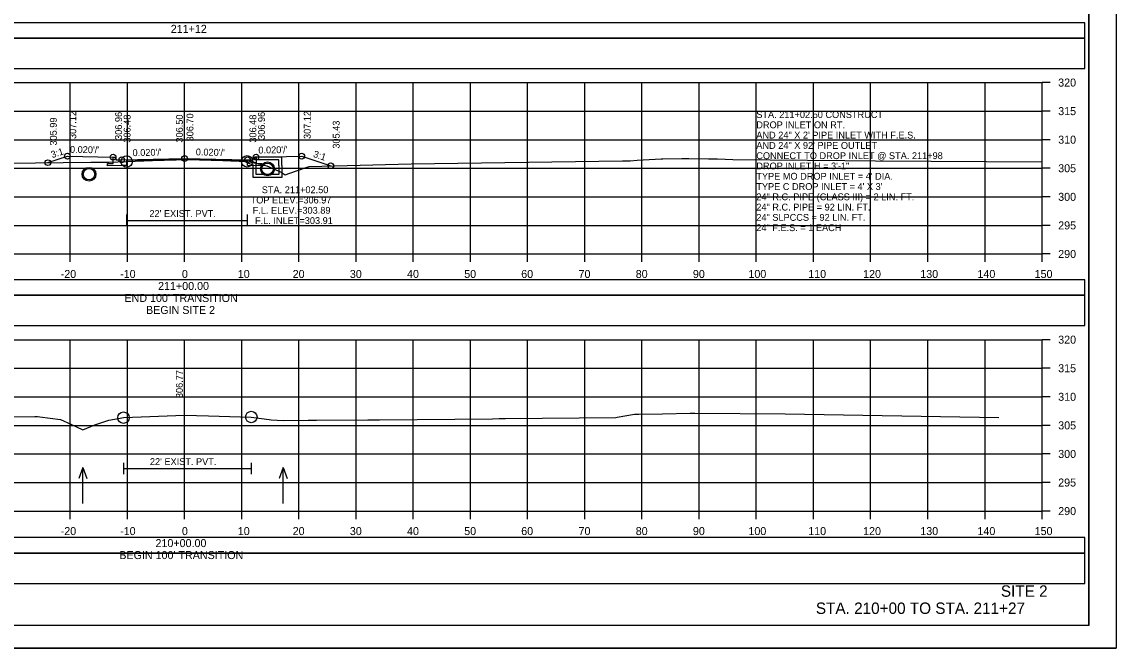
# Model space of a CAD drawing. Extents: x 1370538 to 1372872, y 376220 to 381127.
# Drawn here: x 1370680.2 to 1370871.5, y 379268 to 379377.6 of the extents above; entities that cross this region are included whole.
import ezdxf

# ---------------------------------------------------------------- set-up
doc = ezdxf.new("R2010")
doc.units = 0
for name, color, linetype in [('R_Border', 7, 'Continuous'), ('R_Border Notes', 7, 'Continuous'), ('R_Border PE', 7, 'Continuous'), ('R_Border Prem', 7, 'Continuous'), ('R_Dimension', 7, 'Continuous'), ('R_Fin Surface', 7, 'Continuous'), ('R_Grid', 7, 'Continuous'), ('R_No Plot', 7, 'Continuous'), ('R_Proposed Road', 7, 'Continuous'), ('R_Water', 7, 'Continuous'), ('R_Water Annot', 7, 'Continuous'), ('R_Xsect Elev', 7, 'Continuous'), ('R_Xsect Slope', 7, 'Continuous'), ('T_Detection Zones', 7, 'Continuous')]:
    doc.layers.add(name, color=color, linetype=linetype)

msp = doc.modelspace()

# ---------------------------------------------------------------- linework, layer by layer
at = {"layer": 'R_Border'}
for p, q in [((1370698.48, 379343.83), (1370698.48, 379341.83)), ((1370698.48, 379342.83), (1370719.54, 379342.83)), ((1370719.54, 379343.83), (1370719.54, 379341.83)), ((1370697.92, 379300.41), (1370697.92, 379298.41)), ((1370720.28, 379300.41), (1370720.28, 379298.41)), ((1370697.92, 379299.41), (1370720.28, 379299.41))]:
    msp.add_line(p, q, dxfattribs=at)
for points in [[(1370708.61, 379353.48), (1370698.48, 379353.28), (1370698.48, 379352.44), (1370697.61, 379352.43), (1370695.11, 379352.38), (1370695.11, 379352.79), (1370696.11, 379352.81), (1370696.11, 379353.91)], [(1370721.11, 379353.91), (1370721.11, 379352.81), (1370722.11, 379352.79), (1370722.11, 379352.38), (1370719.61, 379352.43), (1370719.61, 379352.43), (1370719.61, 379353.26), (1370708.61, 379353.48)]]:
    msp.add_lwpolyline(points, dxfattribs=at)
at = {"layer": 'R_Border Notes'}
for q in [(1370866.79, 379477.41), (1370550.61, 379271.95)]:
    msp.add_line((1370866.79, 379271.95), q, dxfattribs=at)
at = {"layer": 'R_Border Prem'}
for p, q in [((1370858.61, 379336.95), (1370858.61, 379366.95)), ((1370860.01, 379366.95), (1370858.61, 379366.95)), ((1370860.01, 379361.95), (1370858.61, 379361.95)), ((1370860.01, 379356.95), (1370858.61, 379356.95)), ((1370860.01, 379351.95), (1370858.61, 379351.95)), ((1370860.01, 379346.95), (1370858.61, 379346.95)), ((1370860.01, 379341.95), (1370858.61, 379341.95)), ((1370558.61, 379336.95), (1370858.61, 379336.95)), ((1370688.61, 379335.55), (1370688.61, 379336.95)), ((1370698.61, 379335.55), (1370698.61, 379336.95)), ((1370708.61, 379335.55), (1370708.61, 379336.95)), ((1370718.61, 379335.55), (1370718.61, 379336.95)), ((1370728.61, 379335.55), (1370728.61, 379336.95)), ((1370738.61, 379335.55), (1370738.61, 379336.95)), ((1370748.61, 379335.55), (1370748.61, 379336.95)), ((1370758.61, 379335.55), (1370758.61, 379336.95)), ((1370768.61, 379335.55), (1370768.61, 379336.95)), ((1370778.61, 379335.55), (1370778.61, 379336.95)), ((1370788.61, 379335.55), (1370788.61, 379336.95)), ((1370798.61, 379335.55), (1370798.61, 379336.95)), ((1370808.61, 379335.55), (1370808.61, 379336.95)), ((1370818.61, 379335.55), (1370818.61, 379336.95)), ((1370828.61, 379335.55), (1370828.61, 379336.95)), ((1370838.61, 379335.55), (1370838.61, 379336.95)), ((1370848.61, 379335.55), (1370848.61, 379336.95)), ((1370858.61, 379335.55), (1370858.61, 379336.95)), ((1370860.01, 379336.95), (1370858.61, 379336.95)), ((1370858.61, 379291.95), (1370858.61, 379321.95)), ((1370860.01, 379321.95), (1370858.61, 379321.95)), ((1370860.01, 379316.95), (1370858.61, 379316.95)), ((1370860.01, 379311.95), (1370858.61, 379311.95)), ((1370860.01, 379306.95), (1370858.61, 379306.95)), ((1370860.01, 379301.95), (1370858.61, 379301.95)), ((1370860.01, 379296.95), (1370858.61, 379296.95)), ((1370558.61, 379291.95), (1370858.61, 379291.95)), ((1370688.61, 379290.55), (1370688.61, 379291.95)), ((1370698.61, 379290.55), (1370698.61, 379291.95)), ((1370708.61, 379290.55), (1370708.61, 379291.95)), ((1370718.61, 379290.55), (1370718.61, 379291.95)), ((1370728.61, 379290.55), (1370728.61, 379291.95)), ((1370738.61, 379290.55), (1370738.61, 379291.95)), ((1370748.61, 379290.55), (1370748.61, 379291.95)), ((1370758.61, 379290.55), (1370758.61, 379291.95)), ((1370768.61, 379290.55), (1370768.61, 379291.95)), ((1370778.61, 379290.55), (1370778.61, 379291.95)), ((1370788.61, 379290.55), (1370788.61, 379291.95)), ((1370798.61, 379290.55), (1370798.61, 379291.95)), ((1370808.61, 379290.55), (1370808.61, 379291.95)), ((1370818.61, 379290.55), (1370818.61, 379291.95)), ((1370828.61, 379290.55), (1370828.61, 379291.95)), ((1370838.61, 379290.55), (1370838.61, 379291.95)), ((1370848.61, 379290.55), (1370848.61, 379291.95)), ((1370858.61, 379290.55), (1370858.61, 379291.95)), ((1370860.01, 379291.95), (1370858.61, 379291.95))]:
    msp.add_line(p, q, dxfattribs=at)
at = {"layer": 'R_Dimension'}
for points in [[(1370663.07, 379352.69), (1370692.21, 379353.02), (1370695.44, 379353.01), (1370698.48, 379353.12), (1370703, 379353.28), (1370709.21, 379353.47), (1370715.31, 379353.29), (1370719.54, 379353.16), (1370720.51, 379352.98), (1370723, 379352.4), (1370725.49, 379351.29), (1370726.23, 379350.79), (1370728.02, 379351.45), (1370730.41, 379352.28), (1370745.96, 379352.68), (1370748.24, 379352.74), (1370756.4, 379352.84), (1370785.22, 379353.23), (1370786.52, 379353.24), (1370787.8, 379353.34), (1370791.99, 379353.61), (1370792.24, 379353.61), (1370795.57, 379353.63), (1370796.79, 379353.63), (1370800.22, 379353.62), (1370801.81, 379353.61), (1370804.5, 379353.46), (1370824.12, 379353.28), (1370829.46, 379353.23), (1370858.61, 379353.06)], [(1370671.23, 379308.34), (1370682.41, 379308.49), (1370682.91, 379308.5), (1370683.31, 379308.43), (1370686.92, 379307.96), (1370688.72, 379307.14), (1370690.83, 379306.19), (1370692.93, 379307.03), (1370695.34, 379307.87), (1370697.37, 379308.22), (1370697.92, 379308.3), (1370699.53, 379308.37), (1370708.61, 379308.72), (1370712.77, 379308.61), (1370720.28, 379308.41), (1370723.41, 379307.95), (1370723.73, 379307.91), (1370724.79, 379307.89), (1370725.85, 379307.8), (1370730.21, 379307.86), (1370731.68, 379307.88), (1370740.67, 379307.91), (1370742.69, 379307.93), (1370762.47, 379308.12), (1370763.65, 379308.13), (1370764.75, 379308.14), (1370784.04, 379308.32), (1370784.27, 379308.37), (1370787.31, 379308.93), (1370788.07, 379308.92), (1370792.19, 379308.97), (1370797.02, 379309.06), (1370797.87, 379309.11), (1370813.64, 379308.95), (1370851.01, 379308.34)]]:
    msp.add_lwpolyline(points, dxfattribs=at)
at = {"layer": 'R_Fin Surface'}
for points in [[(1370684.71, 379352.93), (1370688.11, 379354.07), (1370696.11, 379353.91), (1370696.61, 379353.91), (1370696.61, 379353.41), (1370697.61, 379353.43), (1370708.61, 379353.65)], [(1370708.61, 379353.65), (1370719.61, 379353.43), (1370720.61, 379353.41), (1370720.61, 379353.91), (1370721.11, 379353.91), (1370729.11, 379354.07), (1370734.18, 379352.38)]]:
    msp.add_lwpolyline(points, dxfattribs=at)
at = {"layer": 'R_Grid'}
for p, q in [((1370558.61, 379366.95), (1370858.61, 379366.95)), ((1370688.61, 379336.95), (1370688.61, 379366.95)), ((1370698.61, 379336.95), (1370698.61, 379366.95)), ((1370708.61, 379336.95), (1370708.61, 379366.95)), ((1370718.61, 379336.95), (1370718.61, 379366.95)), ((1370728.61, 379336.95), (1370728.61, 379366.95)), ((1370738.61, 379336.95), (1370738.61, 379366.95)), ((1370748.61, 379336.95), (1370748.61, 379366.95)), ((1370758.61, 379336.95), (1370758.61, 379366.95)), ((1370768.61, 379336.95), (1370768.61, 379366.95)), ((1370778.61, 379336.95), (1370778.61, 379366.95)), ((1370788.61, 379336.95), (1370788.61, 379366.95)), ((1370798.61, 379336.95), (1370798.61, 379366.95)), ((1370808.61, 379336.95), (1370808.61, 379366.95)), ((1370818.61, 379336.95), (1370818.61, 379366.95)), ((1370828.61, 379336.95), (1370828.61, 379366.95)), ((1370838.61, 379336.95), (1370838.61, 379366.95)), ((1370848.61, 379336.95), (1370848.61, 379366.95)), ((1370858.61, 379336.95), (1370858.61, 379366.95)), ((1370558.61, 379361.95), (1370858.61, 379361.95)), ((1370558.61, 379356.95), (1370858.61, 379356.95)), ((1370558.61, 379351.95), (1370858.61, 379351.95)), ((1370558.61, 379346.95), (1370858.61, 379346.95)), ((1370558.61, 379341.95), (1370858.61, 379341.95)), ((1370558.61, 379336.95), (1370858.61, 379336.95)), ((1370558.61, 379321.95), (1370858.61, 379321.95)), ((1370688.61, 379291.95), (1370688.61, 379321.95)), ((1370698.61, 379291.95), (1370698.61, 379321.95)), ((1370708.61, 379291.95), (1370708.61, 379321.95)), ((1370718.61, 379291.95), (1370718.61, 379321.95)), ((1370728.61, 379291.95), (1370728.61, 379321.95)), ((1370738.61, 379291.95), (1370738.61, 379321.95)), ((1370748.61, 379291.95), (1370748.61, 379321.95)), ((1370758.61, 379291.95), (1370758.61, 379321.95)), ((1370768.61, 379291.95), (1370768.61, 379321.95)), ((1370778.61, 379291.95), (1370778.61, 379321.95)), ((1370788.61, 379291.95), (1370788.61, 379321.95)), ((1370798.61, 379291.95), (1370798.61, 379321.95)), ((1370808.61, 379291.95), (1370808.61, 379321.95)), ((1370818.61, 379291.95), (1370818.61, 379321.95)), ((1370828.61, 379291.95), (1370828.61, 379321.95)), ((1370838.61, 379291.95), (1370838.61, 379321.95)), ((1370848.61, 379291.95), (1370848.61, 379321.95)), ((1370858.61, 379291.95), (1370858.61, 379321.95)), ((1370558.61, 379316.95), (1370858.61, 379316.95)), ((1370558.61, 379311.95), (1370858.61, 379311.95)), ((1370558.61, 379306.95), (1370858.61, 379306.95)), ((1370558.61, 379301.95), (1370858.61, 379301.95)), ((1370558.61, 379296.95), (1370858.61, 379296.95)), ((1370558.61, 379291.95), (1370858.61, 379291.95))]:
    msp.add_line(p, q, dxfattribs=at)
at = {"layer": 'R_No Plot'}
msp.add_line((1370538.21, 379267.97), (1370871.54, 379267.97), dxfattribs=at)
for points in [[(1370538.2, 379481.3), (1370871.54, 379481.3), (1370871.54, 379267.96), (1370538.2, 379267.96)], [(1370784.53, 379477.41), (1370784.53, 379467.53), (1370820.26, 379467.53), (1370820.26, 379464.61), (1370843.46, 379464.61), (1370843.46, 379440.27), (1370866.79, 379440.27), (1370866.79, 379271.95), (1370550.61, 379271.95), (1370550.61, 379477.41)]]:
    msp.add_lwpolyline(points, close=True, dxfattribs=at)
for centre, radius in [((1370688.11, 379354.07), 0.5), ((1370696.11, 379353.91), 0.5), ((1370697.61, 379353.43), 0.5), ((1370698.48, 379353.12), 1), ((1370708.61, 379353.65), 0.5), ((1370708.61, 379353.65), 0.5), ((1370719.54, 379353.16), 1), ((1370719.61, 379353.43), 0.5), ((1370721.11, 379353.91), 0.5), ((1370729.11, 379354.07), 0.5), ((1370684.71, 379352.93), 0.5), ((1370691.9, 379350.9), 1.21), ((1370723.11, 379351.84), 1.21), ((1370723.11, 379351.84), 1.21), ((1370734.18, 379352.38), 0.5), ((1370697.92, 379308.3), 1), ((1370720.28, 379308.41), 1)]:
    msp.add_circle(centre, radius, dxfattribs=at)
at = {"layer": 'R_Water'}
for p, q in [((1370720.77, 379353.75), (1370720.86, 379353.91)), ((1370720.77, 379353.75), (1370721.11, 379353.41)), ((1370725.61, 379353.91), (1370720.86, 379353.91)), ((1370725.61, 379352.41), (1370725.61, 379353.91)), ((1370719.61, 379353.43), (1370721.11, 379352.91)), ((1370719.61, 379352.9), (1370720.61, 379352.56)), ((1370720.61, 379352.41), (1370720.61, 379352.56)), ((1370725.11, 379353.41), (1370721.11, 379353.41)), ((1370721.11, 379352.41), (1370721.11, 379352.91)), ((1370725.11, 379352.41), (1370725.11, 379353.41))]:
    msp.add_line(p, q, dxfattribs=at)
for points in [[(1370719.61, 379352.9), (1370719.61, 379353.43)], [(1370725.61, 379352.41), (1370725.61, 379350.34), (1370723.11, 379350.34), (1370720.61, 379350.34), (1370720.61, 379352.41)], [(1370725.11, 379352.41), (1370725.11, 379350.84), (1370723.11, 379350.84), (1370721.11, 379350.84), (1370721.11, 379352.41)]]:
    msp.add_lwpolyline(points, dxfattribs=at)
for centre in [(1370691.9, 379350.9), (1370723.11, 379351.84), (1370723.11, 379351.84)]:
    msp.add_circle(centre, 1, dxfattribs=at)
at = {"layer": 'R_Water Annot'}
for p, q in [((1370690.83, 379299.57), (1370690.13, 379297.65)), ((1370690.83, 379293.29), (1370690.83, 379299.57)), ((1370690.83, 379299.57), (1370691.53, 379297.65)), ((1370725.85, 379299.57), (1370725.15, 379297.65)), ((1370725.85, 379293.29), (1370725.85, 379299.57)), ((1370725.85, 379299.57), (1370726.55, 379297.65))]:
    msp.add_line(p, q, dxfattribs=at)
at = {"layer": 'R_Xsect Elev'}
for p, q in [((1370708.61, 379353.45), (1370708.61, 379363.45)), ((1370708.61, 379308.72), (1370708.61, 379318.72))]:
    msp.add_line(p, q, dxfattribs=at)
at = {"layer": 'T_Detection Zones'}
for points in [[(1370550.96, 379374.71), (1370866.09, 379374.71), (1370866.09, 379377.42), (1370550.96, 379377.42)], [(1370550.96, 379369.39), (1370866.09, 379369.39), (1370866.09, 379374.71), (1370550.96, 379374.71)], [(1370550.96, 379329.74), (1370866.09, 379329.74), (1370866.09, 379332.44), (1370550.96, 379332.44)], [(1370550.96, 379324.41), (1370866.09, 379324.41), (1370866.09, 379329.74), (1370550.96, 379329.74)], [(1370550.96, 379284.59), (1370866.09, 379284.59), (1370866.09, 379287.3), (1370550.96, 379287.3)], [(1370550.96, 379279.27), (1370866.09, 379279.27), (1370866.09, 379284.59), (1370550.96, 379284.59)]]:
    msp.add_lwpolyline(points, close=True, dxfattribs=at)

# ---------------------------------------------------------------- texts
at = {"layer": 'R_Border PE'}
for s, p in [('211+12', (1370706.2, 379375.65)), ('320', (1370861.41, 379366.25)), ('315', (1370861.41, 379361.25)), ('310', (1370861.41, 379356.25)), ('305', (1370861.41, 379351.25)), ('300', (1370861.41, 379346.25)), ('295', (1370861.41, 379341.25)), ('290', (1370861.41, 379336.25)), ('-20', (1370686.95, 379332.75)), ('-10', (1370697.34, 379332.75)), ('0', (1370708.15, 379332.75)), ('10', (1370717.92, 379332.75)), ('20', (1370727.52, 379332.75)), ('30', (1370737.52, 379332.75)), ('40', (1370747.52, 379332.75)), ('50', (1370757.52, 379332.75)), ('60', (1370767.49, 379332.75)), ('70', (1370777.52, 379332.75)), ('80', (1370787.52, 379332.75)), ('90', (1370797.52, 379332.75)), ('100', (1370807.23, 379332.75)), ('110', (1370817.69, 379332.75)), ('120', (1370827.29, 379332.75)), ('130', (1370837.29, 379332.75)), ('140', (1370847.29, 379332.75)), ('150', (1370857.29, 379332.75)), ('211+00.00', (1370703.98, 379330.65)), ("END 100' TRANSITION", (1370698.1, 379328.55)), ('BEGIN SITE 2', (1370701.87, 379326.45)), ('320', (1370861.41, 379321.25)), ('315', (1370861.41, 379316.25)), ('310', (1370861.41, 379311.25)), ('305', (1370861.41, 379306.25)), ('300', (1370861.41, 379301.25)), ('295', (1370861.41, 379296.25)), ('290', (1370861.41, 379291.25)), ('-20', (1370686.95, 379287.75)), ('-10', (1370697.34, 379287.75)), ('0', (1370708.15, 379287.75)), ('10', (1370717.92, 379287.75)), ('20', (1370727.52, 379287.75)), ('30', (1370737.52, 379287.75)), ('40', (1370747.52, 379287.75)), ('50', (1370757.52, 379287.75)), ('60', (1370767.49, 379287.75)), ('70', (1370777.52, 379287.75)), ('80', (1370787.52, 379287.75)), ('90', (1370797.52, 379287.75)), ('100', (1370807.23, 379287.75)), ('110', (1370817.69, 379287.75)), ('120', (1370827.29, 379287.75)), ('130', (1370837.29, 379287.75)), ('140', (1370847.29, 379287.75)), ('150', (1370857.29, 379287.75)), ('210+00.00', (1370703.53, 379285.65)), ("BEGIN 100' TRANSITION", (1370697.2, 379283.55))]:
    msp.add_text(s, height=1.4, dxfattribs=at).set_placement(p)
at = {"layer": 'R_Proposed Road'}
for s, p in [('SITE 2', (1370851.38, 379276.95)), ('STA. 210+00 TO STA. 211+27', (1370819.03, 379273.95))]:
    msp.add_text(s, height=2, dxfattribs=at).set_placement(p)
at = {"layer": 'R_Water'}
for p in [(1370702.46, 379343.43), (1370702.55, 379300.01)]:
    msp.add_text("22' EXIST. PVT.", height=1.2, dxfattribs=at).set_placement(p)
at = {"layer": 'R_Water Annot'}
for s, p in [('STA. 211+02.50 CONSTRUCT', (1370808.61, 379360.75)), ('DROP INLET ON RT.', (1370808.61, 379358.95)), ('AND 24" X 2\' PIPE INLET WITH F.E.S.', (1370808.61, 379357.15)), ('AND 24" X 92\' PIPE OUTLET', (1370808.61, 379355.35)), ('CONNECT TO DROP INLET @ STA. 211+98', (1370808.61, 379353.55)), ('DROP INLET H = 3\'-1"', (1370808.61, 379351.75)), ("TYPE MO DROP INLET = 4' DIA.", (1370808.61, 379349.95)), ('STA. 211+02.50', (1370722.12, 379347.59)), ("TYPE C DROP INLET = 4' X 3'", (1370808.61, 379348.15)), ('TOP ELEV.=306.97', (1370720.16, 379345.79)), ('24" R.C. PIPE (CLASS III) = 2 LIN. FT.', (1370808.61, 379346.35)), ('F.L. ELEV.=303.89', (1370720.53, 379343.99)), ('24" R.C. PIPE = 92 LIN. FT.', (1370808.61, 379344.55)), ('F.L. INLET=303.91', (1370720.94, 379342.19)), ('24" SLPCCS = 92 LIN. FT.', (1370808.61, 379342.75)), ('24" F.E.S. = 1 EACH', (1370808.61, 379340.95))]:
    msp.add_text(s, height=1.2, dxfattribs=at).set_placement(p)
at = {"layer": 'R_Xsect Elev'}
for s, p in [('307.12', (1370689.66, 379357.07)), ('306.96', (1370697.66, 379356.91)), ('306.48', (1370699.16, 379356.43)), ('306.50', (1370708.31, 379356.45)), ('306.70', (1370710.16, 379356.65)), ('306.48', (1370721.16, 379356.43)), ('306.96', (1370722.66, 379356.91)), ('307.12', (1370730.66, 379357.07)), ('305.99', (1370686.26, 379355.93)), ('305.43', (1370735.73, 379355.38)), ('306.77', (1370708.31, 379311.72))]:
    msp.add_text(s, height=1.2, rotation=90, dxfattribs=at).set_placement(p)
at = {"layer": 'R_Xsect Slope'}
for s, rotation, p in [("0.020'/'", 358.8542, (1370688.56, 379354.66)), ("0.020'/'", 1.1458, (1370721.53, 379354.52)), ('3:1', 18.4349, (1370685.46, 379353.71)), ("0.020'/'", 1.1458, (1370699.53, 379354.07)), ("0.020'/'", 358.8542, (1370710.56, 379354.21)), ('3:1', 341.5651, (1370731.01, 379353.96))]:
    msp.add_text(s, height=1.2, rotation=rotation, dxfattribs=at).set_placement(p)

doc.saveas('drawing.dxf')
